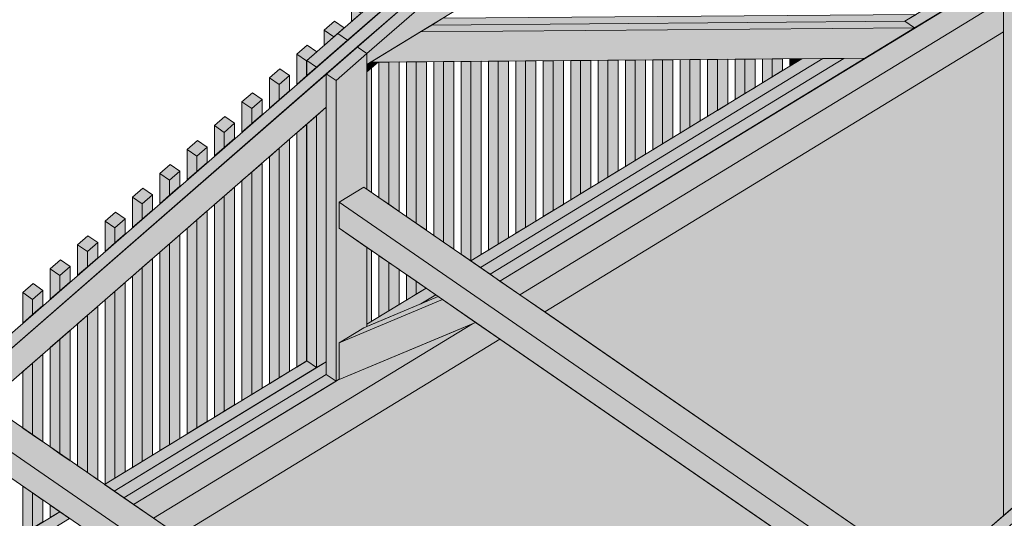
# Model space of a CAD drawing. Header units: millimetres. Extents: x 0 to 1517, y -116 to 725.
# Tile 399 of 501: x 1033 to 1068, y 616 to 633. Entities that reach past the tile are written whole.
import ezdxf

# ---------------------------------------------------------------- set-up
doc = ezdxf.new("R2010")
doc.units = ezdxf.units.MM
doc.layers.add('Ech.1_100', color=7, linetype='Continuous')

msp = doc.modelspace()

# ---------------------------------------------------------------- hatches: boundary and pattern name
at = {"layer": 'Ech.1_100', "linetype": 'Continuous', "lineweight": 5, "true_color": 0xd4c4b3, "transparency": 33554687}
for points in [[(1097.756, 678.441), (1097.413, 678.678), (999.659, 593.46), (1000.001, 593.223), (1097.756, 678.441)], [(1045.443, 631.916), (1067.977, 645.679), (1067.977, 646.592), (1047.46, 634.061), (1045.443, 632.302), (1045.443, 631.916)], [(1064.738, 633.207), (1067.868, 635.119), (1067.525, 635.355), (1064.395, 633.444), (1064.738, 633.207)], [(1050.827, 623.798), (1067.868, 634.206), (1067.868, 635.119), (1050.126, 624.282), (1050.827, 623.798)], [(1044.416, 633.012), (1044.758, 632.775), (1046.775, 634.534), (1046.433, 634.77), (1044.416, 633.012)], [(1047.46, 634.061), (1047.118, 634.297), (1045.101, 632.539), (1045.443, 632.302), (1047.46, 634.061)], [(1045.832, 632.001), (1045.578, 631.999), (1045.443, 631.916), (1045.443, 631.662), (1045.832, 632.001)], [(1061.511, 632.127), (1060.771, 632.121), (1049.098, 624.992), (1049.441, 624.755), (1061.511, 632.127)], [(1062.25, 632.133), (1061.511, 632.127), (1049.441, 624.755), (1049.783, 624.519), (1062.25, 632.133)], [(1062.99, 632.139), (1062.25, 632.133), (1049.783, 624.519), (1050.126, 624.282), (1062.99, 632.139)], [(1032.196, 621.289), (1032.538, 621.052), (1032.538, 620.412), (1044.008, 630.41), (1044.008, 631.586), (1032.196, 621.289)], [(1045.443, 622.678), (1047.345, 623.475), (1047.865, 623.793), (1047.523, 624.03), (1045.443, 622.759), (1045.443, 622.678)], [(1047.345, 623.475), (1047.955, 623.731), (1047.865, 623.793), (1047.345, 623.475)], [(1049.155, 622.777), (1044.46, 620.807), (1044.46, 620.822), (1037.221, 616.4), (1037.922, 615.916), (1049.155, 622.777)], [(1036.536, 616.873), (1043.665, 621.228), (1043.323, 621.464), (1036.193, 617.11), (1036.536, 616.873)], [(1044.008, 621.437), (1036.536, 616.873), (1036.878, 616.637), (1044.008, 620.991), (1044.008, 621.437)], [(1037.221, 616.4), (1044.351, 620.755), (1044.008, 620.991), (1036.878, 616.637), (1037.221, 616.4)], [(1032.538, 614.795), (1034.44, 615.593), (1034.96, 615.911), (1034.618, 616.147), (1032.538, 614.877), (1032.538, 614.795)]]:
    msp.add_hatch(color=9, dxfattribs=at).paths.add_polyline_path(points)
at = {"layer": 'Ech.1_100', "linetype": 'Continuous', "lineweight": 5, "true_color": 0xdcdcdc, "transparency": 33554687}
for points in [[(1067.183, 635.146), (1067.525, 635.355), (1067.868, 635.119), (1067.868, 615.996), (1068.21, 616.294), (1068.21, 636.094), (1066.84, 637.04), (1066.84, 635.828), (1067.183, 635.592), (1067.183, 635.146)], [(1051.704, 623.193), (1067.868, 633.066), (1067.868, 634.206), (1050.827, 623.798), (1051.704, 623.193)], [(1049.268, 622.824), (1049.155, 622.777), (1037.922, 615.916), (1038.799, 615.311), (1050.128, 622.231), (1049.268, 622.824)]]:
    msp.add_hatch(color=254, dxfattribs=at).paths.add_polyline_path(points)
at = {"layer": 'Ech.1_100', "linetype": 'Continuous', "lineweight": 5, "true_color": 0xeaddd7, "transparency": 33554687}
for points in [[(1045.242, 633.732), (1044.899, 633.969), (1044.899, 633.433), (1045.242, 633.732)], [(1044.641, 633.208), (1044.298, 633.445), (1043.934, 633.127), (1044.277, 632.891), (1044.641, 633.208)], [(1044.277, 632.891), (1043.934, 633.127), (1043.934, 632.592), (1044.277, 632.891)], [(1043.676, 632.367), (1043.333, 632.603), (1042.969, 632.286), (1043.311, 632.049), (1043.676, 632.367)], [(1043.311, 632.049), (1042.969, 632.286), (1042.969, 631.215), (1043.311, 631.514), (1043.311, 632.049)], [(1043.311, 631.514), (1043.323, 631.524), (1043.323, 632.059), (1043.311, 632.049), (1043.311, 631.514)], [(1045.443, 627.516), (1045.606, 627.403), (1045.606, 631.804), (1045.443, 631.662), (1045.443, 627.516)], [(1046.207, 632.004), (1045.864, 632.001), (1045.864, 627.225), (1046.207, 626.988), (1046.207, 632.004)], [(1046.571, 632.007), (1046.207, 632.004), (1046.207, 626.988), (1046.571, 626.737), (1046.571, 632.007)], [(1047.172, 632.011), (1046.83, 632.009), (1046.83, 626.558), (1047.172, 626.322), (1047.172, 632.011)], [(1047.536, 632.014), (1047.172, 632.011), (1047.172, 626.322), (1047.536, 626.07), (1047.536, 632.014)], [(1048.137, 632.019), (1047.795, 632.017), (1047.795, 625.892), (1048.137, 625.655), (1048.137, 632.019)], [(1048.502, 632.022), (1048.137, 632.019), (1048.137, 625.655), (1048.502, 625.404), (1048.502, 632.022)], [(1049.103, 632.027), (1048.76, 632.024), (1048.76, 625.225), (1049.098, 624.992), (1049.103, 624.995), (1049.103, 632.027)], [(1049.467, 632.03), (1049.103, 632.027), (1049.103, 624.995), (1049.467, 625.217), (1049.467, 632.03)], [(1050.068, 632.035), (1049.725, 632.032), (1049.725, 625.375), (1050.068, 625.584), (1050.068, 632.035)], [(1050.432, 632.038), (1050.068, 632.035), (1050.068, 625.584), (1050.432, 625.807), (1050.432, 632.038)], [(1051.033, 632.043), (1050.69, 632.04), (1050.69, 625.964), (1051.033, 626.174), (1051.033, 632.043)], [(1051.397, 632.046), (1051.033, 632.043), (1051.033, 626.174), (1051.397, 626.396), (1051.397, 632.046)], [(1051.998, 632.051), (1051.656, 632.048), (1051.656, 626.554), (1051.998, 626.763), (1051.998, 632.051)], [(1052.362, 632.053), (1051.998, 632.051), (1051.998, 626.763), (1052.362, 626.986), (1052.362, 632.053)], [(1052.963, 632.058), (1052.621, 632.056), (1052.621, 627.143), (1052.963, 627.353), (1052.963, 632.058)], [(1053.327, 632.061), (1052.963, 632.058), (1052.963, 627.353), (1053.327, 627.575), (1053.327, 632.061)], [(1053.928, 632.066), (1053.586, 632.063), (1053.586, 627.733), (1053.928, 627.942), (1053.928, 632.066)], [(1054.293, 632.069), (1053.928, 632.066), (1053.928, 627.942), (1054.293, 628.165), (1054.293, 632.069)], [(1054.894, 632.074), (1054.551, 632.071), (1054.551, 628.322), (1054.894, 628.532), (1054.894, 632.074)], [(1055.258, 632.077), (1054.894, 632.074), (1054.894, 628.532), (1055.258, 628.754), (1055.258, 632.077)], [(1055.859, 632.082), (1055.516, 632.079), (1055.516, 628.912), (1055.859, 629.121), (1055.859, 632.082)], [(1056.223, 632.085), (1055.859, 632.082), (1055.859, 629.121), (1056.223, 629.344), (1056.223, 632.085)], [(1056.824, 632.09), (1056.481, 632.087), (1056.481, 629.501), (1056.824, 629.711), (1056.824, 632.09)], [(1057.188, 632.092), (1056.824, 632.09), (1056.824, 629.711), (1057.188, 629.933), (1057.188, 632.092)], [(1057.789, 632.097), (1057.447, 632.095), (1057.447, 630.091), (1057.789, 630.3), (1057.789, 632.097)], [(1058.153, 632.1), (1057.789, 632.097), (1057.789, 630.3), (1058.153, 630.523), (1058.153, 632.1)], [(1058.754, 632.105), (1058.412, 632.102), (1058.412, 630.681), (1058.754, 630.89), (1058.754, 632.105)], [(1059.119, 632.108), (1058.754, 632.105), (1058.754, 630.89), (1059.119, 631.112), (1059.119, 632.108)], [(1059.72, 632.113), (1059.377, 632.11), (1059.377, 631.27), (1059.72, 631.479), (1059.72, 632.113)], [(1060.084, 632.116), (1059.72, 632.113), (1059.72, 631.479), (1060.084, 631.702), (1060.084, 632.116)], [(1060.685, 632.121), (1060.342, 632.118), (1060.342, 631.86), (1060.685, 632.069), (1060.685, 632.121)], [(1060.771, 632.121), (1060.685, 632.121), (1060.685, 632.069), (1060.771, 632.121)], [(1042.71, 631.525), (1042.368, 631.762), (1042.004, 631.444), (1042.346, 631.208), (1042.71, 631.525)], [(1042.346, 630.673), (1042.71, 630.99), (1042.71, 631.525), (1042.346, 631.208), (1042.346, 630.673)], [(1042.346, 631.208), (1042.004, 631.444), (1042.004, 630.374), (1042.346, 630.673), (1042.346, 631.208)], [(1041.745, 630.684), (1041.403, 630.92), (1041.038, 630.603), (1041.381, 630.366), (1041.745, 630.684)], [(1041.381, 630.366), (1041.038, 630.603), (1041.038, 629.533), (1041.381, 629.831), (1041.381, 630.366)], [(1041.381, 629.831), (1041.745, 630.149), (1041.745, 630.684), (1041.381, 630.366), (1041.381, 629.831)], [(1040.78, 629.843), (1040.437, 630.079), (1040.073, 629.762), (1040.416, 629.525), (1040.78, 629.843)], [(1040.416, 629.525), (1040.073, 629.762), (1040.073, 628.691), (1040.416, 628.99), (1040.416, 629.525)], [(1040.416, 628.99), (1040.78, 629.307), (1040.78, 629.843), (1040.416, 629.525), (1040.416, 628.99)], [(1042.969, 621.248), (1043.311, 621.457), (1043.311, 629.803), (1042.969, 629.505), (1042.969, 621.248)], [(1043.311, 621.457), (1043.323, 621.464), (1043.323, 629.813), (1043.311, 629.803), (1043.311, 621.457)], [(1039.815, 629.001), (1039.472, 629.238), (1039.108, 628.92), (1039.451, 628.684), (1039.815, 629.001)], [(1042.346, 620.868), (1042.71, 621.09), (1042.71, 629.279), (1042.346, 628.962), (1042.346, 620.868)], [(1039.451, 628.684), (1039.108, 628.92), (1039.108, 627.85), (1039.451, 628.148), (1039.451, 628.684)], [(1039.451, 628.148), (1039.815, 628.466), (1039.815, 629.001), (1039.451, 628.684), (1039.451, 628.148)], [(1042.004, 620.659), (1042.346, 620.868), (1042.346, 628.962), (1042.004, 628.663), (1042.004, 620.659)], [(1038.85, 628.16), (1038.507, 628.396), (1038.143, 628.079), (1038.485, 627.842), (1038.85, 628.16)], [(1041.381, 620.278), (1041.745, 620.501), (1041.745, 628.438), (1041.381, 628.12), (1041.381, 620.278)], [(1038.485, 627.842), (1038.143, 628.079), (1038.143, 627.008), (1038.485, 627.307), (1038.485, 627.842)], [(1038.485, 627.307), (1038.85, 627.625), (1038.85, 628.16), (1038.485, 627.842), (1038.485, 627.307)], [(1041.038, 620.069), (1041.381, 620.278), (1041.381, 628.12), (1041.038, 627.822), (1041.038, 620.069)], [(1037.884, 627.318), (1037.542, 627.555), (1037.178, 627.237), (1037.52, 627.001), (1037.884, 627.318)], [(1037.52, 626.466), (1037.884, 626.783), (1037.884, 627.318), (1037.52, 627.001), (1037.52, 626.466)], [(1040.416, 619.689), (1040.78, 619.911), (1040.78, 627.596), (1040.416, 627.279), (1040.416, 619.689)], [(1037.52, 627.001), (1037.178, 627.237), (1037.178, 626.167), (1037.52, 626.466), (1037.52, 627.001)], [(1040.073, 619.48), (1040.416, 619.689), (1040.416, 627.279), (1040.073, 626.98), (1040.073, 619.48)], [(1036.919, 626.477), (1036.577, 626.713), (1036.213, 626.396), (1036.555, 626.159), (1036.919, 626.477)], [(1039.451, 619.099), (1039.815, 619.322), (1039.815, 626.755), (1039.451, 626.438), (1039.451, 619.099)], [(1036.555, 626.159), (1036.213, 626.396), (1036.213, 625.326), (1036.555, 625.624), (1036.555, 626.159)], [(1036.555, 625.624), (1036.919, 625.942), (1036.919, 626.477), (1036.555, 626.159), (1036.555, 625.624)], [(1039.108, 618.89), (1039.451, 619.099), (1039.451, 626.438), (1039.108, 626.139), (1039.108, 618.89)], [(1038.485, 618.51), (1038.85, 618.732), (1038.85, 625.914), (1038.485, 625.596), (1038.485, 618.51)], [(1035.954, 625.635), (1035.612, 625.872), (1035.247, 625.554), (1035.59, 625.318), (1035.954, 625.635)], [(1035.59, 625.318), (1035.247, 625.554), (1035.247, 624.484), (1035.59, 624.783), (1035.59, 625.318)], [(1035.59, 624.783), (1035.954, 625.1), (1035.954, 625.635), (1035.59, 625.318), (1035.59, 624.783)], [(1038.143, 618.301), (1038.485, 618.51), (1038.485, 625.596), (1038.143, 625.298), (1038.143, 618.301)], [(1045.443, 622.759), (1045.606, 622.859), (1045.606, 625.353), (1045.443, 625.466), (1045.443, 622.759)], [(1034.989, 624.794), (1034.646, 625.031), (1034.282, 624.713), (1034.625, 624.477), (1034.989, 624.794)], [(1037.52, 617.92), (1037.884, 618.143), (1037.884, 625.072), (1037.52, 624.755), (1037.52, 617.92)], [(1045.864, 623.017), (1046.207, 623.226), (1046.207, 624.938), (1045.864, 625.175), (1045.864, 623.017)], [(1046.207, 623.226), (1046.571, 623.448), (1046.571, 624.687), (1046.207, 624.938), (1046.207, 623.226)], [(1034.625, 624.477), (1034.282, 624.713), (1034.282, 623.643), (1034.625, 623.941), (1034.625, 624.477)], [(1034.625, 623.941), (1034.989, 624.259), (1034.989, 624.794), (1034.625, 624.477), (1034.625, 623.941)], [(1037.178, 617.711), (1037.52, 617.92), (1037.52, 624.755), (1037.178, 624.456), (1037.178, 617.711)], [(1034.024, 623.953), (1033.681, 624.189), (1033.317, 623.872), (1033.66, 623.635), (1034.024, 623.953)], [(1036.555, 617.331), (1036.919, 617.553), (1036.919, 624.231), (1036.555, 623.913), (1036.555, 617.331)], [(1046.83, 623.606), (1047.172, 623.815), (1047.172, 624.272), (1046.83, 624.508), (1046.83, 623.606)], [(1047.172, 623.815), (1047.523, 624.03), (1047.172, 624.272), (1047.172, 623.815)], [(1033.66, 623.635), (1033.317, 623.872), (1033.317, 622.801), (1033.66, 623.1), (1033.66, 623.635)], [(1033.66, 623.1), (1034.024, 623.417), (1034.024, 623.953), (1033.66, 623.635), (1033.66, 623.1)], [(1036.213, 617.121), (1036.555, 617.331), (1036.555, 623.913), (1036.213, 623.615), (1036.213, 617.121)], [(1035.59, 617.526), (1035.954, 617.275), (1035.954, 623.389), (1035.59, 623.072), (1035.59, 617.526)], [(1035.247, 617.763), (1035.59, 617.526), (1035.59, 623.072), (1035.247, 622.773), (1035.247, 617.763)], [(1034.625, 618.193), (1034.989, 617.941), (1034.989, 622.548), (1034.625, 622.23), (1034.625, 618.193)], [(1034.282, 618.429), (1034.625, 618.193), (1034.625, 622.23), (1034.282, 621.932), (1034.282, 618.429)], [(1033.66, 618.859), (1034.024, 618.608), (1034.024, 621.707), (1033.66, 621.389), (1033.66, 618.859)], [(1033.317, 619.096), (1033.66, 618.859), (1033.66, 621.389), (1033.317, 621.09), (1033.317, 619.096)], [(1033.317, 615.353), (1033.66, 615.562), (1033.66, 616.809), (1033.317, 617.046), (1033.317, 615.353)], [(1033.66, 615.562), (1034.024, 615.785), (1034.024, 616.558), (1033.66, 616.809), (1033.66, 615.562)], [(1034.282, 615.942), (1034.618, 616.147), (1034.282, 616.379), (1034.282, 615.942)]]:
    msp.add_hatch(color=254, dxfattribs=at).paths.add_polyline_path(points)
at = {"layer": 'Ech.1_100', "linetype": 'Continuous', "lineweight": 5, "true_color": 0xe0d9d1, "transparency": 33554687}
for points in [[(1064.793, 633.686), (1048.121, 633.551), (1047.724, 633.309), (1064.395, 633.444), (1064.793, 633.686)], [(1064.738, 633.207), (1047.327, 633.066), (1045.578, 631.999), (1062.99, 632.139), (1064.738, 633.207)], [(1047.327, 633.066), (1064.738, 633.207), (1064.395, 633.444), (1047.724, 633.309), (1047.327, 633.066)], [(1044.46, 622.098), (1048.106, 623.627), (1047.955, 623.731), (1045.334, 622.632), (1044.46, 622.098)], [(1044.46, 620.807), (1049.268, 622.824), (1048.106, 623.627), (1044.46, 622.098), (1044.46, 620.807)]]:
    msp.add_hatch(color=254, dxfattribs=at).paths.add_polyline_path(points)
at = {"layer": 'Ech.1_100', "linetype": 'Continuous', "lineweight": 5, "true_color": 0xe0c8b3, "transparency": 33554687}
for points in [[(1044.758, 632.775), (1044.416, 633.012), (1043.323, 632.059), (1043.665, 631.823), (1044.758, 632.775)], [(1044.008, 631.586), (1044.351, 631.35), (1045.443, 632.302), (1045.101, 632.539), (1044.008, 631.586)], [(1045.334, 622.632), (1045.443, 622.678), (1045.443, 625.466), (1044.46, 626.145), (1044.46, 627.057), (1045.334, 627.591), (1045.443, 627.516), (1045.443, 632.302), (1044.351, 631.35), (1044.351, 620.755), (1044.46, 620.822), (1044.46, 622.098), (1045.334, 622.632)], [(1043.665, 631.823), (1043.323, 632.059), (1043.323, 631.524), (1043.665, 631.823)], [(1044.008, 620.991), (1044.351, 620.755), (1044.351, 631.35), (1044.008, 631.586), (1044.008, 620.991)], [(1043.323, 621.464), (1043.665, 621.228), (1043.665, 630.112), (1043.323, 629.813), (1043.323, 621.464)], [(1043.665, 621.228), (1044.008, 621.437), (1044.008, 630.41), (1043.665, 630.112), (1043.665, 621.228)], [(1068.737, 616.218), (1068.394, 616.455), (1067.302, 615.502), (1067.644, 615.265), (1068.737, 616.218)]]:
    msp.add_hatch(color=9, dxfattribs=at).paths.add_polyline_path(points)
at = {"layer": 'Ech.1_100', "linetype": 'Continuous', "lineweight": 5, "true_color": 0xf8f8f8, "transparency": 33554687}
for points in [[(1067.868, 633.066), (1051.704, 623.193), (1065.673, 613.547), (1067.302, 614.967), (1067.302, 615.502), (1067.868, 615.996), (1067.868, 633.066)], [(1050.128, 622.231), (1038.799, 615.311), (1054.581, 604.413), (1055.489, 605.204), (1055.832, 604.968), (1063.63, 611.766), (1062.602, 613.617), (1050.128, 622.231)]]:
    msp.add_hatch(color=7, dxfattribs=at).paths.add_polyline_path(points)
at = {"layer": 'Ech.1_100', "linetype": 'Continuous', "lineweight": 5, "true_color": 0xe3bbbb, "transparency": 33554687}
for points in [[(1045.334, 627.591), (1044.46, 627.057), (1064.945, 612.912), (1065.673, 613.547), (1045.334, 627.591)], [(1064.945, 612.912), (1044.46, 627.057), (1044.46, 626.145), (1064.361, 612.403), (1064.945, 612.912)], [(1032.429, 619.709), (1031.555, 619.175), (1054.196, 603.541), (1054.397, 603.717), (1054.397, 604.252), (1054.581, 604.413), (1032.429, 619.709)], [(1054.196, 603.541), (1031.555, 619.175), (1031.555, 618.262), (1053.611, 603.032), (1054.196, 603.541)]]:
    msp.add_hatch(color=9, dxfattribs=at).paths.add_polyline_path(points)

# ---------------------------------------------------------------- linework, layer by layer
at = {"layer": 'Ech.1_100', "color": 7, "linetype": 'Continuous', "lineweight": 5}
for points in [[(1097.756, 678.441), (1097.413, 678.678), (999.659, 593.46), (1000.001, 593.223), (1097.756, 678.441)], [(1045.443, 631.916), (1067.977, 645.679), (1067.977, 646.592), (1047.46, 634.061), (1045.443, 632.302), (1045.443, 631.916)], [(1067.183, 635.146), (1067.525, 635.355), (1067.868, 635.119), (1067.868, 615.996), (1068.21, 616.294), (1068.21, 636.094), (1066.84, 637.04), (1066.84, 635.828), (1067.183, 635.592), (1067.183, 635.146)], [(1064.738, 633.207), (1067.868, 635.119), (1067.525, 635.355), (1064.395, 633.444), (1064.738, 633.207)], [(1050.827, 623.798), (1067.868, 634.206), (1067.868, 635.119), (1050.126, 624.282), (1050.827, 623.798)], [(1044.416, 633.012), (1044.758, 632.775), (1046.775, 634.534), (1046.433, 634.77), (1044.416, 633.012)], [(1047.46, 634.061), (1047.118, 634.297), (1045.101, 632.539), (1045.443, 632.302), (1047.46, 634.061)], [(1045.242, 633.732), (1044.899, 633.969), (1044.899, 633.433), (1045.242, 633.732)], [(1051.704, 623.193), (1067.868, 633.066), (1067.868, 634.206), (1050.827, 623.798), (1051.704, 623.193)], [(1064.793, 633.686), (1048.121, 633.551), (1047.724, 633.309), (1064.395, 633.444), (1064.793, 633.686)], [(1044.641, 633.208), (1044.298, 633.445), (1043.934, 633.127), (1044.277, 632.891), (1044.641, 633.208)], [(1064.738, 633.207), (1047.327, 633.066), (1045.578, 631.999), (1062.99, 632.139), (1064.738, 633.207)], [(1047.327, 633.066), (1064.738, 633.207), (1064.395, 633.444), (1047.724, 633.309), (1047.327, 633.066)], [(1044.758, 632.775), (1044.416, 633.012), (1043.323, 632.059), (1043.665, 631.823), (1044.758, 632.775)], [(1044.277, 632.891), (1043.934, 633.127), (1043.934, 632.592), (1044.277, 632.891)], [(1067.868, 633.066), (1051.704, 623.193), (1065.673, 613.547), (1067.302, 614.967), (1067.302, 615.502), (1067.868, 615.996), (1067.868, 633.066)], [(1043.676, 632.367), (1043.333, 632.603), (1042.969, 632.286), (1043.311, 632.049), (1043.676, 632.367)], [(1044.008, 631.586), (1044.351, 631.35), (1045.443, 632.302), (1045.101, 632.539), (1044.008, 631.586)], [(1043.311, 632.049), (1042.969, 632.286), (1042.969, 631.215), (1043.311, 631.514), (1043.311, 632.049)], [(1045.334, 622.632), (1045.443, 622.678), (1045.443, 625.466), (1044.46, 626.145), (1044.46, 627.057), (1045.334, 627.591), (1045.443, 627.516), (1045.443, 632.302), (1044.351, 631.35), (1044.351, 620.755), (1044.46, 620.822), (1044.46, 622.098), (1045.334, 622.632)], [(1043.311, 631.514), (1043.323, 631.524), (1043.323, 632.059), (1043.311, 632.049), (1043.311, 631.514)], [(1043.665, 631.823), (1043.323, 632.059), (1043.323, 631.524), (1043.665, 631.823)], [(1045.832, 632.001), (1045.578, 631.999), (1045.443, 631.916), (1045.443, 631.662), (1045.832, 632.001)], [(1045.443, 627.516), (1045.606, 627.403), (1045.606, 631.804), (1045.443, 631.662), (1045.443, 627.516)], [(1046.207, 632.004), (1045.864, 632.001), (1045.864, 627.225), (1046.207, 626.988), (1046.207, 632.004)], [(1046.571, 632.007), (1046.207, 632.004), (1046.207, 626.988), (1046.571, 626.737), (1046.571, 632.007)], [(1047.172, 632.011), (1046.83, 632.009), (1046.83, 626.558), (1047.172, 626.322), (1047.172, 632.011)], [(1047.536, 632.014), (1047.172, 632.011), (1047.172, 626.322), (1047.536, 626.07), (1047.536, 632.014)], [(1048.137, 632.019), (1047.795, 632.017), (1047.795, 625.892), (1048.137, 625.655), (1048.137, 632.019)], [(1048.502, 632.022), (1048.137, 632.019), (1048.137, 625.655), (1048.502, 625.404), (1048.502, 632.022)], [(1049.103, 632.027), (1048.76, 632.024), (1048.76, 625.225), (1049.098, 624.992), (1049.103, 624.995), (1049.103, 632.027)], [(1061.511, 632.127), (1060.771, 632.121), (1049.098, 624.992), (1049.441, 624.755), (1061.511, 632.127)], [(1049.467, 632.03), (1049.103, 632.027), (1049.103, 624.995), (1049.467, 625.217), (1049.467, 632.03)], [(1062.25, 632.133), (1061.511, 632.127), (1049.441, 624.755), (1049.783, 624.519), (1062.25, 632.133)], [(1050.068, 632.035), (1049.725, 632.032), (1049.725, 625.375), (1050.068, 625.584), (1050.068, 632.035)], [(1062.99, 632.139), (1062.25, 632.133), (1049.783, 624.519), (1050.126, 624.282), (1062.99, 632.139)], [(1050.432, 632.038), (1050.068, 632.035), (1050.068, 625.584), (1050.432, 625.807), (1050.432, 632.038)], [(1051.033, 632.043), (1050.69, 632.04), (1050.69, 625.964), (1051.033, 626.174), (1051.033, 632.043)], [(1051.397, 632.046), (1051.033, 632.043), (1051.033, 626.174), (1051.397, 626.396), (1051.397, 632.046)], [(1051.998, 632.051), (1051.656, 632.048), (1051.656, 626.554), (1051.998, 626.763), (1051.998, 632.051)], [(1052.362, 632.053), (1051.998, 632.051), (1051.998, 626.763), (1052.362, 626.986), (1052.362, 632.053)], [(1052.963, 632.058), (1052.621, 632.056), (1052.621, 627.143), (1052.963, 627.353), (1052.963, 632.058)], [(1053.327, 632.061), (1052.963, 632.058), (1052.963, 627.353), (1053.327, 627.575), (1053.327, 632.061)], [(1053.928, 632.066), (1053.586, 632.063), (1053.586, 627.733), (1053.928, 627.942), (1053.928, 632.066)], [(1054.293, 632.069), (1053.928, 632.066), (1053.928, 627.942), (1054.293, 628.165), (1054.293, 632.069)], [(1054.894, 632.074), (1054.551, 632.071), (1054.551, 628.322), (1054.894, 628.532), (1054.894, 632.074)], [(1055.258, 632.077), (1054.894, 632.074), (1054.894, 628.532), (1055.258, 628.754), (1055.258, 632.077)], [(1055.859, 632.082), (1055.516, 632.079), (1055.516, 628.912), (1055.859, 629.121), (1055.859, 632.082)], [(1056.223, 632.085), (1055.859, 632.082), (1055.859, 629.121), (1056.223, 629.344), (1056.223, 632.085)], [(1056.824, 632.09), (1056.481, 632.087), (1056.481, 629.501), (1056.824, 629.711), (1056.824, 632.09)], [(1057.188, 632.092), (1056.824, 632.09), (1056.824, 629.711), (1057.188, 629.933), (1057.188, 632.092)], [(1057.789, 632.097), (1057.447, 632.095), (1057.447, 630.091), (1057.789, 630.3), (1057.789, 632.097)], [(1058.153, 632.1), (1057.789, 632.097), (1057.789, 630.3), (1058.153, 630.523), (1058.153, 632.1)], [(1058.754, 632.105), (1058.412, 632.102), (1058.412, 630.681), (1058.754, 630.89), (1058.754, 632.105)], [(1059.119, 632.108), (1058.754, 632.105), (1058.754, 630.89), (1059.119, 631.112), (1059.119, 632.108)], [(1059.72, 632.113), (1059.377, 632.11), (1059.377, 631.27), (1059.72, 631.479), (1059.72, 632.113)], [(1060.084, 632.116), (1059.72, 632.113), (1059.72, 631.479), (1060.084, 631.702), (1060.084, 632.116)], [(1060.685, 632.121), (1060.342, 632.118), (1060.342, 631.86), (1060.685, 632.069), (1060.685, 632.121)], [(1060.771, 632.121), (1060.685, 632.121), (1060.685, 632.069), (1060.771, 632.121)], [(1032.196, 621.289), (1032.538, 621.052), (1032.538, 620.412), (1044.008, 630.41), (1044.008, 631.586), (1032.196, 621.289)], [(1042.71, 631.525), (1042.368, 631.762), (1042.004, 631.444), (1042.346, 631.208), (1042.71, 631.525)], [(1042.346, 630.673), (1042.71, 630.99), (1042.71, 631.525), (1042.346, 631.208), (1042.346, 630.673)], [(1044.008, 620.991), (1044.351, 620.755), (1044.351, 631.35), (1044.008, 631.586), (1044.008, 620.991)], [(1042.346, 631.208), (1042.004, 631.444), (1042.004, 630.374), (1042.346, 630.673), (1042.346, 631.208)], [(1041.745, 630.684), (1041.403, 630.92), (1041.038, 630.603), (1041.381, 630.366), (1041.745, 630.684)], [(1041.381, 630.366), (1041.038, 630.603), (1041.038, 629.533), (1041.381, 629.831), (1041.381, 630.366)], [(1041.381, 629.831), (1041.745, 630.149), (1041.745, 630.684), (1041.381, 630.366), (1041.381, 629.831)], [(1040.78, 629.843), (1040.437, 630.079), (1040.073, 629.762), (1040.416, 629.525), (1040.78, 629.843)], [(1043.323, 621.464), (1043.665, 621.228), (1043.665, 630.112), (1043.323, 629.813), (1043.323, 621.464)], [(1043.665, 621.228), (1044.008, 621.437), (1044.008, 630.41), (1043.665, 630.112), (1043.665, 621.228)], [(1040.416, 629.525), (1040.073, 629.762), (1040.073, 628.691), (1040.416, 628.99), (1040.416, 629.525)], [(1040.416, 628.99), (1040.78, 629.307), (1040.78, 629.843), (1040.416, 629.525), (1040.416, 628.99)], [(1042.969, 621.248), (1043.311, 621.457), (1043.311, 629.803), (1042.969, 629.505), (1042.969, 621.248)], [(1043.311, 621.457), (1043.323, 621.464), (1043.323, 629.813), (1043.311, 629.803), (1043.311, 621.457)], [(1039.815, 629.001), (1039.472, 629.238), (1039.108, 628.92), (1039.451, 628.684), (1039.815, 629.001)], [(1042.346, 620.868), (1042.71, 621.09), (1042.71, 629.279), (1042.346, 628.962), (1042.346, 620.868)], [(1039.451, 628.684), (1039.108, 628.92), (1039.108, 627.85), (1039.451, 628.148), (1039.451, 628.684)], [(1039.451, 628.148), (1039.815, 628.466), (1039.815, 629.001), (1039.451, 628.684), (1039.451, 628.148)], [(1042.004, 620.659), (1042.346, 620.868), (1042.346, 628.962), (1042.004, 628.663), (1042.004, 620.659)], [(1038.85, 628.16), (1038.507, 628.396), (1038.143, 628.079), (1038.485, 627.842), (1038.85, 628.16)], [(1041.381, 620.278), (1041.745, 620.501), (1041.745, 628.438), (1041.381, 628.12), (1041.381, 620.278)], [(1038.485, 627.842), (1038.143, 628.079), (1038.143, 627.008), (1038.485, 627.307), (1038.485, 627.842)], [(1038.485, 627.307), (1038.85, 627.625), (1038.85, 628.16), (1038.485, 627.842), (1038.485, 627.307)], [(1041.038, 620.069), (1041.381, 620.278), (1041.381, 628.12), (1041.038, 627.822), (1041.038, 620.069)], [(1037.884, 627.318), (1037.542, 627.555), (1037.178, 627.237), (1037.52, 627.001), (1037.884, 627.318)], [(1037.52, 626.466), (1037.884, 626.783), (1037.884, 627.318), (1037.52, 627.001), (1037.52, 626.466)], [(1040.416, 619.689), (1040.78, 619.911), (1040.78, 627.596), (1040.416, 627.279), (1040.416, 619.689)], [(1045.334, 627.591), (1044.46, 627.057), (1064.945, 612.912), (1065.673, 613.547), (1045.334, 627.591)], [(1037.52, 627.001), (1037.178, 627.237), (1037.178, 626.167), (1037.52, 626.466), (1037.52, 627.001)], [(1040.073, 619.48), (1040.416, 619.689), (1040.416, 627.279), (1040.073, 626.98), (1040.073, 619.48)], [(1064.945, 612.912), (1044.46, 627.057), (1044.46, 626.145), (1064.361, 612.403), (1064.945, 612.912)], [(1036.919, 626.477), (1036.577, 626.713), (1036.213, 626.396), (1036.555, 626.159), (1036.919, 626.477)], [(1039.451, 619.099), (1039.815, 619.322), (1039.815, 626.755), (1039.451, 626.438), (1039.451, 619.099)], [(1036.555, 626.159), (1036.213, 626.396), (1036.213, 625.326), (1036.555, 625.624), (1036.555, 626.159)], [(1036.555, 625.624), (1036.919, 625.942), (1036.919, 626.477), (1036.555, 626.159), (1036.555, 625.624)], [(1039.108, 618.89), (1039.451, 619.099), (1039.451, 626.438), (1039.108, 626.139), (1039.108, 618.89)], [(1038.485, 618.51), (1038.85, 618.732), (1038.85, 625.914), (1038.485, 625.596), (1038.485, 618.51)], [(1035.954, 625.635), (1035.612, 625.872), (1035.247, 625.554), (1035.59, 625.318), (1035.954, 625.635)], [(1035.59, 625.318), (1035.247, 625.554), (1035.247, 624.484), (1035.59, 624.783), (1035.59, 625.318)], [(1035.59, 624.783), (1035.954, 625.1), (1035.954, 625.635), (1035.59, 625.318), (1035.59, 624.783)], [(1038.143, 618.301), (1038.485, 618.51), (1038.485, 625.596), (1038.143, 625.298), (1038.143, 618.301)], [(1045.443, 622.759), (1045.606, 622.859), (1045.606, 625.353), (1045.443, 625.466), (1045.443, 622.759)], [(1034.989, 624.794), (1034.646, 625.031), (1034.282, 624.713), (1034.625, 624.477), (1034.989, 624.794)], [(1037.52, 617.92), (1037.884, 618.143), (1037.884, 625.072), (1037.52, 624.755), (1037.52, 617.92)], [(1045.864, 623.017), (1046.207, 623.226), (1046.207, 624.938), (1045.864, 625.175), (1045.864, 623.017)], [(1046.207, 623.226), (1046.571, 623.448), (1046.571, 624.687), (1046.207, 624.938), (1046.207, 623.226)], [(1034.625, 624.477), (1034.282, 624.713), (1034.282, 623.643), (1034.625, 623.941), (1034.625, 624.477)], [(1034.625, 623.941), (1034.989, 624.259), (1034.989, 624.794), (1034.625, 624.477), (1034.625, 623.941)], [(1037.178, 617.711), (1037.52, 617.92), (1037.52, 624.755), (1037.178, 624.456), (1037.178, 617.711)], [(1034.024, 623.953), (1033.681, 624.189), (1033.317, 623.872), (1033.66, 623.635), (1034.024, 623.953)], [(1036.555, 617.331), (1036.919, 617.553), (1036.919, 624.231), (1036.555, 623.913), (1036.555, 617.331)], [(1046.83, 623.606), (1047.172, 623.815), (1047.172, 624.272), (1046.83, 624.508), (1046.83, 623.606)], [(1047.172, 623.815), (1047.523, 624.03), (1047.172, 624.272), (1047.172, 623.815)], [(1033.66, 623.635), (1033.317, 623.872), (1033.317, 622.801), (1033.66, 623.1), (1033.66, 623.635)], [(1033.66, 623.1), (1034.024, 623.417), (1034.024, 623.953), (1033.66, 623.635), (1033.66, 623.1)], [(1036.213, 617.121), (1036.555, 617.331), (1036.555, 623.913), (1036.213, 623.615), (1036.213, 617.121)], [(1045.443, 622.678), (1047.345, 623.475), (1047.865, 623.793), (1047.523, 624.03), (1045.443, 622.759), (1045.443, 622.678)], [(1044.46, 622.098), (1048.106, 623.627), (1047.955, 623.731), (1045.334, 622.632), (1044.46, 622.098)], [(1044.46, 620.807), (1049.268, 622.824), (1048.106, 623.627), (1044.46, 622.098), (1044.46, 620.807)], [(1047.345, 623.475), (1047.955, 623.731), (1047.865, 623.793), (1047.345, 623.475)], [(1035.59, 617.526), (1035.954, 617.275), (1035.954, 623.389), (1035.59, 623.072), (1035.59, 617.526)], [(1035.247, 617.763), (1035.59, 617.526), (1035.59, 623.072), (1035.247, 622.773), (1035.247, 617.763)], [(1049.268, 622.824), (1049.155, 622.777), (1037.922, 615.916), (1038.799, 615.311), (1050.128, 622.231), (1049.268, 622.824)], [(1034.625, 618.193), (1034.989, 617.941), (1034.989, 622.548), (1034.625, 622.23), (1034.625, 618.193)], [(1049.155, 622.777), (1044.46, 620.807), (1044.46, 620.822), (1037.221, 616.4), (1037.922, 615.916), (1049.155, 622.777)], [(1034.282, 618.429), (1034.625, 618.193), (1034.625, 622.23), (1034.282, 621.932), (1034.282, 618.429)], [(1050.128, 622.231), (1038.799, 615.311), (1054.581, 604.413), (1055.489, 605.204), (1055.832, 604.968), (1063.63, 611.766), (1062.602, 613.617), (1050.128, 622.231)], [(1033.66, 618.859), (1034.024, 618.608), (1034.024, 621.707), (1033.66, 621.389), (1033.66, 618.859)], [(1036.536, 616.873), (1043.665, 621.228), (1043.323, 621.464), (1036.193, 617.11), (1036.536, 616.873)], [(1044.008, 621.437), (1036.536, 616.873), (1036.878, 616.637), (1044.008, 620.991), (1044.008, 621.437)], [(1033.317, 619.096), (1033.66, 618.859), (1033.66, 621.389), (1033.317, 621.09), (1033.317, 619.096)], [(1037.221, 616.4), (1044.351, 620.755), (1044.008, 620.991), (1036.878, 616.637), (1037.221, 616.4)], [(1032.429, 619.709), (1031.555, 619.175), (1054.196, 603.541), (1054.397, 603.717), (1054.397, 604.252), (1054.581, 604.413), (1032.429, 619.709)], [(1054.196, 603.541), (1031.555, 619.175), (1031.555, 618.262), (1053.611, 603.032), (1054.196, 603.541)], [(1033.317, 615.353), (1033.66, 615.562), (1033.66, 616.809), (1033.317, 617.046), (1033.317, 615.353)], [(1033.66, 615.562), (1034.024, 615.785), (1034.024, 616.558), (1033.66, 616.809), (1033.66, 615.562)], [(1034.282, 615.942), (1034.618, 616.147), (1034.282, 616.379), (1034.282, 615.942)], [(1068.737, 616.218), (1068.394, 616.455), (1067.302, 615.502), (1067.644, 615.265), (1068.737, 616.218)], [(1032.538, 614.795), (1034.44, 615.593), (1034.96, 615.911), (1034.618, 616.147), (1032.538, 614.877), (1032.538, 614.795)]]:
    msp.add_lwpolyline(points, close=True, dxfattribs=at)

doc.saveas('drawing.dxf')
